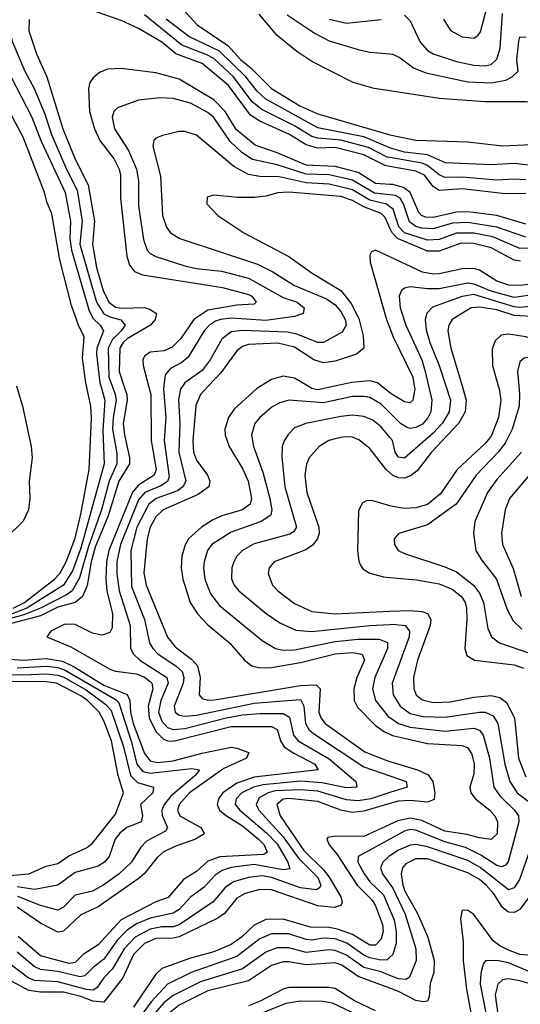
# Model space of a CAD drawing. Header units: inches. Extents: x 990535 to 1117859, y 769386 to 892122.
# Tile 469 of 656: x 1068718 to 1070451, y 807858 to 811268. Entities that reach past the tile are written whole.
import ezdxf

# ---------------------------------------------------------------- set-up
doc = ezdxf.new("R2010")
doc.units = ezdxf.units.IN
doc.header["$MEASUREMENT"] = 0
for name, color, linetype in [('B0860', 7, 'Continuous'), ('B0861', 7, 'Continuous'), ('B0870', 7, 'Continuous'), ('B0871', 7, 'Continuous')]:
    doc.layers.add(name, color=color, linetype=linetype)

msp = doc.modelspace()

# ---------------------------------------------------------------- linework, layer by layer
at = {"layer": 'B0860', "color": 5}
for points, elevation in [([(1068706.7, 810000), (1068728.6, 809930), (1068758.1, 809790), (1068761.3, 809750), (1068750.6, 809670), (1068753.2, 809610), (1068748.7, 809570), (1068730, 809530.6), (1068670, 809472.1)], 2420), ([(1069038.2, 810000), (1069049.2, 809970), (1069052.1, 809950), (1069041.5, 809890), (1069039.9, 809850), (1069054.5, 809765.5), (1069054.3, 809730), (1069027.5, 809670), (1069001.3, 809570), (1068956.5, 809443.5), (1068925.3, 809334.7), (1068899.8, 809290), (1068883.1, 809276.9), (1068790.2, 809229.8), (1068733.2, 809206.8), (1068670.5, 809189.5)], 2460), ([(1069079.3, 810000), (1069089.2, 809970), (1069090.2, 809950), (1069076.9, 809870), (1069080.7, 809830), (1069099, 809750), (1069098, 809730), (1069061.4, 809670), (1069024.7, 809550), (1068979.1, 809440.9), (1068965.4, 809390), (1068951.6, 809308.4), (1068935.2, 809270), (1068910.4, 809249.6), (1068850, 809233.3), (1068790, 809203.5), (1068690, 809176.6)], 2480), ([(1068998.7, 810000), (1069013.6, 809950), (1069005.7, 809845.7), (1069011, 809730), (1068930, 809437.5), (1068901.3, 809358.7), (1068870.1, 809309.9), (1068742.8, 809230), (1068692.6, 809210)], 2440), ([(1068695.7, 809230), (1068734.9, 809250), (1068838.7, 809330), (1068857.2, 809350), (1068878.7, 809390), (1068910, 809471.8), (1068930, 809555.8), (1068959, 809710), (1068967.2, 809887.2), (1068965, 809930), (1068949.6, 810000)], 2420), ([(1069217.2, 810000), (1069215.8, 809990), (1069224.4, 809890), (1069218.4, 809810), (1069235.6, 809684.4), (1069230, 809668.7), (1069206.4, 809653.6), (1069151.4, 809630), (1069130, 809605.4), (1069067.2, 809450), (1069054.8, 809390), (1069054.9, 809350), (1069062.7, 809290), (1069101.3, 809170), (1069102, 809090), (1069112.4, 809070), (1069134.1, 809050), (1069227.2, 808990), (1069232.8, 808970), (1069206.9, 808910), (1069199.1, 808870), (1069210, 808838.2), (1069230, 808817), (1069250, 808809.8), (1069290, 808813.2), (1069432.7, 808850), (1069490, 808859.9), (1069550, 808865.4), (1069630, 808864.5), (1069652, 808852), (1069666, 808790), (1069682.8, 808770), (1069790, 808707.9), (1069881.9, 808630), (1069884.9, 808610), (1069850, 808607.7), (1069764.6, 808624.6), (1069690, 808630.8), (1069561.7, 808618.3), (1069527.9, 808610), (1069486.8, 808590), (1069468.1, 808570), (1069464.6, 808550), (1069480.3, 808530), (1069572.2, 808452.2), (1069610, 808413.2), (1069646.6, 808350), (1069653.5, 808326.5), (1069630, 808323.2), (1069530, 808341.5), (1069450, 808332), (1069418.9, 808321.1), (1069395.1, 808304.9), (1069356.6, 808263.4), (1069310.2, 808229.8), (1069270, 808185.6), (1069250, 808173.9), (1069170, 808156.5), (1069123.2, 808136.7), (1069090, 808115), (1069057.6, 808082.4), (1069010, 808014.5), (1068973.4, 807986.6), (1068943.9, 807956.1), (1068927.6, 807952.4), (1068850, 807971.5), (1068790, 807978.8), (1068768.2, 807988.2), (1068710, 808038.2)], 2540), ([(1069164.6, 810000), (1069172.4, 809970), (1069173.3, 809810), (1069190.9, 809710), (1069184.1, 809690), (1069130, 809655.8), (1069108.8, 809631.2), (1069027.4, 809430), (1069019.2, 809390), (1069016.1, 809330), (1069020.3, 809290), (1069039.4, 809210), (1069038.1, 809161.9), (1069030, 809145.6), (1069004.1, 809135.9), (1068970, 809143.7), (1068910, 809173.1), (1068874.1, 809174.1), (1068825.9, 809150), (1068811.9, 809130), (1068895.6, 809095.6), (1069030, 809018.6), (1069050, 809011.3), (1069122.2, 809002.2), (1069150.5, 808990.5), (1069170, 808975.9), (1069175.7, 808970), (1069179.6, 808950), (1069162.7, 808890), (1069166.1, 808850), (1069190, 808802.1), (1069216, 808776), (1069230, 808770), (1069250, 808769.5), (1069450, 808819.5), (1069590, 808819.7), (1069609.8, 808809.8), (1069621.2, 808770), (1069634.1, 808750), (1069667.3, 808727.3), (1069739.6, 808690), (1069751.3, 808670), (1069530, 808644.9), (1069470, 808624), (1069421.2, 808590), (1069406.6, 808570), (1069401.5, 808550), (1069410.4, 808530), (1069433.7, 808510), (1069490, 808475.8), (1069544.5, 808430), (1069564.4, 808410), (1069575.2, 808384.8), (1069563, 808377), (1069411.6, 808368.4), (1069370, 808353.6), (1069330, 808317.7), (1069285.8, 808290), (1069231.9, 808228.1), (1069190, 808212.2), (1069070, 808150.7), (1068990, 808063.9), (1068938.5, 808030), (1068910, 808002.7), (1068890, 807999.3), (1068790, 808025.9), (1068712.7, 808092.8)], 2520), ([(1069282.6, 810000), (1069275.1, 809990), (1069268.4, 809951.6), (1069273, 809870), (1069269.3, 809770), (1069293.3, 809670), (1069283.4, 809650), (1069264.2, 809635.8), (1069190.2, 809609.8), (1069165.4, 809590), (1069124.3, 809510), (1069103.1, 809430), (1069105.4, 809305.4), (1069150.3, 809190), (1069168, 809110), (1069178.9, 809090), (1069197.6, 809070), (1069259, 809030), (1069280.4, 809010), (1069287.1, 808990), (1069284.6, 808970), (1069253.2, 808890), (1069256.4, 808870), (1069270, 808859.7), (1069290, 808856.1), (1069330, 808859.2), (1069530, 808900.4), (1069690, 808913.3), (1069702.1, 808890), (1069707.6, 808830), (1069719.3, 808810), (1069735.3, 808795.3), (1069910, 808680.8), (1070000, 808649.5)], 2560), ([(1069372.4, 810000), (1069344, 809970), (1069328.2, 809931.8), (1069318.2, 809810), (1069319.6, 809770), (1069330, 809742.5), (1069368.5, 809690), (1069376.3, 809670), (1069373, 809650), (1069336.5, 809623.5), (1069215.4, 809570), (1069190, 809545.6), (1069169.5, 809510), (1069159.5, 809470), (1069148.3, 809351.7), (1069155.8, 809310), (1069230, 809128.9), (1069256, 809096), (1069313.5, 809053.4), (1069334.1, 809030), (1069342.7, 808990), (1069339.3, 808930), (1069350, 808917.2), (1069370, 808911), (1069392.2, 808912.2), (1069690, 808962.1), (1069744.7, 808964.7), (1069758, 808950), (1069753.9, 808870), (1069760.4, 808850), (1069776.3, 808830), (1069912.7, 808732.7), (1069984.1, 808704.1), (1070000, 808699.2)], 2580), ([(1069554.6, 810000), (1069538.4, 809990), (1069461.1, 809918.9), (1069441.5, 809890), (1069428.3, 809850), (1069430, 809828.9), (1069443.9, 809790), (1069491.1, 809711.1), (1069509.2, 809670), (1069520.5, 809610), (1069516.4, 809590), (1069490.1, 809570), (1069418.2, 809550), (1069385.7, 809534.3), (1069347.8, 809510), (1069302.2, 809470), (1069290.6, 809449.3), (1069279.1, 809410), (1069276.9, 809370), (1069282.9, 809330), (1069308.9, 809250), (1069333.9, 809210), (1069370, 809172.2), (1069444.6, 809110), (1069496.1, 809050), (1069521.8, 809030), (1069550, 809023.3), (1069590, 809023.9), (1069690, 809041.8), (1069810, 809072), (1069870, 809076.3), (1069903.9, 809070), (1069911.9, 809050), (1069885.8, 808990), (1069874.7, 808950), (1069876.4, 808910), (1069887.3, 808887.3), (1069950, 808823.7), (1069981.5, 808801.5), (1070000, 808793.1)], 2620), ([(1069813.7, 810000), (1069750, 809986.5), (1069730, 809991.2), (1069715.1, 810000)], 2620), ([(1070000, 809976.2), (1069969.8, 810000)], 2620), ([(1070000, 809906.8), (1069970, 809936.6), (1069930, 809959), (1069910, 809963.3), (1069870, 809962.5), (1069770, 809941.3), (1069650, 809950.4), (1069618.5, 809941.5), (1069592.9, 809927.1), (1069549.4, 809890), (1069532.9, 809870), (1069521.2, 809830), (1069527.9, 809790), (1069560.4, 809700.4), (1069584.1, 809610), (1069591.6, 809570), (1069587.6, 809552.4), (1069554.2, 809530), (1069450, 809492.7), (1069383.9, 809450), (1069368.6, 809430), (1069356.5, 809390), (1069354.2, 809370), (1069358.8, 809330), (1069379, 809279), (1069410, 809239.6), (1069558.1, 809118.1), (1069604, 809090), (1069630, 809084.9), (1069670, 809085.3), (1069810, 809114.5), (1069890, 809122.9), (1069962.7, 809122.7), (1069991.3, 809111.3), (1069992.1, 809090), (1069948.2, 808990), (1069939.2, 808950), (1069949.7, 808910), (1069994.4, 808854.4), (1070000, 808850.6)], 2640), ([(1070000, 809821.5), (1069970, 809858), (1069940.6, 809880.6), (1069910, 809893.7), (1069870, 809898.2), (1069830, 809894), (1069708.4, 809870), (1069670, 809854), (1069648.1, 809831.9), (1069633.2, 809806.8), (1069627.5, 809790), (1069625.6, 809754.4), (1069636.7, 809650), (1069676.8, 809510), (1069666.3, 809493.7), (1069654, 809486), (1069530, 809452.8), (1069490.1, 809430), (1069470.1, 809410), (1069459.1, 809390), (1069452.2, 809370), (1069451.1, 809331.1), (1069460.4, 809310), (1069477.5, 809290), (1069571.8, 809211.8), (1069618.8, 809178.8), (1069673.7, 809153.7), (1069729.5, 809149.5), (1069930, 809169.4), (1070000, 809173.5)], 2660), ([(1070000, 809698.9), (1069987.5, 809710), (1069930, 809782.6), (1069892.4, 809812.4), (1069870, 809822.1), (1069843.2, 809823.2), (1069810, 809816.9), (1069788.1, 809810), (1069755, 809790), (1069721, 809750), (1069711.7, 809728.3), (1069705.9, 809690), (1069712.8, 809630), (1069754.3, 809510), (1069755.5, 809490), (1069749.8, 809470.2), (1069732.1, 809447.9), (1069708.6, 809431.3), (1069599.6, 809390), (1069582, 809370), (1069579, 809350), (1069593.2, 809310), (1069612.5, 809290), (1069670, 809246), (1069730, 809218.2), (1069810.7, 809210.7), (1070000, 809218.9)], 2680), ([(1070000, 809584.6), (1069937, 809603), (1069918.7, 809601.3), (1069905.4, 809594.6), (1069891.7, 809568.3), (1069888.3, 809428.3), (1069892.2, 809392.2), (1069898.2, 809378.2), (1069906.3, 809366.3), (1069930.9, 809350.9), (1069978.1, 809338.1), (1070000, 809336.3)], 2720), ([(1068610, 809059.1), (1068730, 809049.5), (1068810, 809055.9), (1068866.1, 809046.1), (1068906.8, 809026.8), (1069010, 808963.3), (1069090, 808931.1), (1069100, 808910), (1069101.6, 808870), (1069111.6, 808830), (1069150, 808726.4), (1069170, 808701.1), (1069195.7, 808695.7), (1069250, 808701.3), (1069350, 808727.9), (1069450, 808748.1), (1069470, 808745.3), (1069511.2, 808730), (1069503.6, 808710), (1069425.1, 808674.9), (1069306.2, 808590), (1069270, 808550), (1069264.1, 808530), (1069272.9, 808510), (1069344.9, 808470), (1069357.5, 808450), (1069353.8, 808446.2), (1069327.5, 808430), (1069255.1, 808404.9), (1069215, 808385), (1069194, 808366), (1069150, 808311.2), (1069127.9, 808292.1), (1068990, 808195.7), (1068930, 808167.2), (1068870, 808111.1), (1068850, 808107.1), (1068790, 808138.9), (1068710, 808194.2)], 2480), ([(1068710, 809023.4), (1068811.4, 809028.6), (1068850, 809024.2), (1068875.4, 809015.4), (1069052, 808912.1), (1069061.4, 808901.4), (1069105.7, 808765.7), (1069124.4, 808690), (1069144.4, 808664.4), (1069170, 808657.9), (1069314.2, 808674.2), (1069340.2, 808670), (1069325.9, 808650), (1069241, 808579), (1069218.6, 808550), (1069210.9, 808530), (1069211.4, 808511.4), (1069230.1, 808470), (1069222.8, 808457.2), (1069157.1, 808422.9), (1069137.9, 808402.1), (1069104.8, 808350), (1069062.7, 808310), (1069010, 808271.7), (1068970, 808249.3), (1068910, 808235.4), (1068870, 808194.1), (1068850, 808183.4), (1068790, 808200.4), (1068711.4, 808231.3)], 2460), ([(1068610, 809002.3), (1068730, 808998.7), (1068810, 809002.3), (1068850, 808997.9), (1068870.6, 808990.6), (1068950, 808945.4), (1069016.6, 808896.6), (1069035, 808875), (1069078.2, 808750), (1069101.8, 808650), (1069126.5, 808626.5), (1069181.6, 808610), (1069179.6, 808590), (1069136.1, 808550), (1069143.8, 808510), (1069138.3, 808490), (1069089.4, 808470), (1069064.5, 808450), (1069049.3, 808430), (1069027.8, 808370), (1069012.1, 808350), (1068990, 808336.3), (1068910, 808314), (1068850, 808269.9), (1068770, 808255), (1068710, 808264.7)], 2440), ([(1068640.1, 808299.9), (1068750, 808309.9), (1068810, 808336.3), (1068850, 808345.3), (1068888.2, 808371.8), (1068950, 808399.3), (1068970, 808416.1), (1069050, 808515.9), (1069077.8, 808590), (1069059.1, 808650), (1069035.7, 808770), (1069010, 808840.1), (1068993.1, 808870), (1068953.3, 808910), (1068930, 808926.6), (1068845.2, 808970), (1068810, 808974.1), (1068577, 808977)], 2420), ([(1070000, 808590.9), (1069934, 808570), (1069890, 808562.4), (1069850, 808566.4), (1069750, 808596), (1069690, 808600.8), (1069603.2, 808596.8), (1069578.5, 808590), (1069547.3, 808572.7), (1069536.4, 808550), (1069546.6, 808530), (1069630, 808438), (1069683.6, 808363.6), (1069750, 808296.7), (1069761, 808270), (1069757.8, 808262.2), (1069745.5, 808254.5), (1069690, 808261), (1069590, 808297), (1069557.7, 808302.3), (1069510, 808296.9), (1069458.6, 808281.4), (1069430, 808262), (1069387.7, 808212.3), (1069270, 808132.5), (1069250, 808126.5), (1069210, 808125.9), (1069170, 808118.1), (1069118.2, 808090), (1069079.6, 808050), (1069039.9, 807980.1), (1069010, 807949.6), (1068985, 807915), (1068973, 807907), (1068950, 807908.8), (1068850, 807936.1), (1068770, 807940.4), (1068748, 807950), (1068690, 807993.8)], 2560), ([(1070000, 808552.7), (1069910, 808526.5), (1069870, 808522.6), (1069830, 808530.2), (1069750, 808560.2), (1069650, 808570.6), (1069630, 808568.6), (1069608.3, 808550), (1069620.3, 808510), (1069702.2, 808390), (1069770, 808323.6), (1069790, 808297.7), (1069829.8, 808230), (1069834.8, 808210), (1069830, 808200.5), (1069807.5, 808192.5), (1069750, 808198.7), (1069590, 808254.8), (1069550, 808255), (1069498.8, 808241.2), (1069470, 808225.3), (1069427.4, 808172.6), (1069404.3, 808155.7), (1069270, 808091.5), (1069250, 808086.5), (1069190, 808085.5), (1069150, 808068.2), (1069112.7, 808030), (1069075.5, 807950), (1069010, 807865.2), (1068971.5, 807868.5), (1068930, 807884.9), (1068870, 807900.1), (1068790, 807899.4), (1068750, 807905.3), (1068670, 807948.3)], 2580), ([(1070000, 808480.3), (1069910, 808439.2), (1069810, 808440.5), (1069785, 808435), (1069782.1, 808430), (1069789.3, 808410), (1069817.2, 808377.2), (1069886.9, 808270), (1069938, 808218), (1069950, 808198.5), (1069974, 808133.9), (1069976.7, 808110), (1069970, 808083.9), (1069950, 808062.9), (1069930, 808062.2), (1069870, 808099.9), (1069818.2, 808118.2), (1069790, 808123.4), (1069724.6, 808124.6), (1069630, 808153.2), (1069570, 808151.6), (1069530, 808132.3), (1069486.3, 808090), (1069450, 808064.8), (1069390, 808039.3), (1069310, 808017.7), (1069210, 807981.2), (1069190, 807962), (1069111.8, 807848.2)], 2620), ([(1070000, 808430.2), (1069889.6, 808370), (1069889.4, 808350), (1069910.3, 808310), (1069930, 808282.5), (1069977.4, 808237.4), (1070000, 808184.6)], 2640), ([(1070000, 808372.5), (1069996.2, 808370), (1069974.9, 808350), (1069967.3, 808330), (1069974.3, 808310), (1070000, 808274.1)], 2660), ([(1070000, 808020.5), (1069990, 808011.7), (1069969.1, 808010.9), (1069930, 808019.2), (1069910, 808028), (1069850.3, 808070), (1069810, 808084.4), (1069770, 808086.5), (1069730, 808080.2), (1069710, 808082.1), (1069650, 808102.1), (1069590, 808101.7), (1069550, 808084.4), (1069470, 808023.3), (1069312.3, 807967.7), (1069230, 807927.1), (1069173.1, 807866.9), (1069131.9, 807810), (1069103.9, 807756.1), (1069090, 807745.4), (1069002.6, 807750), (1068890, 807788.5), (1068850, 807795.5), (1068710, 807801.9)], 2640), ([(1070000, 807958), (1069970, 807970), (1069910, 807985.4), (1069850, 808028), (1069810, 808044.6), (1069790, 808046.5), (1069710, 808037), (1069650, 808053.4), (1069610, 808053.1), (1069570, 808038.2), (1069490, 807980.5), (1069344.6, 807935.4), (1069250, 807888.5), (1069217.7, 807862.3), (1069179.9, 807820.1), (1069154.9, 807785.1), (1069130, 807735.4), (1069110, 807715.9), (1069090, 807711.4), (1068990, 807726.3), (1068850, 807760.3), (1068722.5, 807757.5), (1068662.2, 807737.8)], 2660), ([(1070000, 807913.2), (1069890, 807953.8), (1069833.2, 807993.2), (1069810, 808001.6), (1069710, 807994), (1069650, 808005.3), (1069630, 808004.8), (1069590, 807991.6), (1069510, 807938.5), (1069370, 807904), (1069270, 807854.6), (1069200.6, 807799.4), (1069174.5, 807765.5), (1069138.1, 807701.9), (1069128.5, 807691.5), (1069110, 807682.5), (1069070, 807681.4), (1069001.8, 807701.8), (1068850, 807727.4), (1068730, 807716.6), (1068670, 807692.1)], 2680), ([(1069950, 807834.7), (1069877.9, 807870), (1069810, 807912), (1069790, 807915.6), (1069650, 807916), (1069630, 807910.4), (1069551.3, 807868.7), (1069510, 807853)], 2720), ([(1069930, 807800.8), (1069801.6, 807861.6), (1069767.6, 807867.6), (1069690, 807869.2), (1069639.9, 807860.1), (1069525.2, 807814.7)], 2740)]:
    msp.add_lwpolyline(points, dxfattribs=dict(at, elevation=elevation))
at = {"layer": 'B0861', "color": 5}
for points, elevation in [([(1068949.6, 810000), (1068947.4, 810010), (1068935.7, 810095.7), (1068941.7, 810170), (1068921.6, 810210), (1068898.2, 810278.2), (1068856.8, 810436.8), (1068830, 810595.5), (1068813.6, 810633.7), (1068804.7, 810670), (1068730, 810861.6), (1068639.4, 811030), (1068598.9, 811118.9), (1068577.4, 811177.4), (1068567.3, 811250), (1068575.1, 811350)], 2420), ([(1070000, 810760.1), (1069983.2, 810763.2), (1069910, 810799.5), (1069810, 810825.2), (1069750, 810822.8), (1069710, 810834.9), (1069652.2, 810870), (1069550, 810916.5), (1069517.1, 810937.1), (1069440.7, 811040.7), (1069350, 811116.1), (1069259.2, 811150), (1069210, 811190.2), (1069130, 811237.1), (1069070, 811265.8), (1068930, 811313.3)], 2480), ([(1069246.2, 811346.2), (1069332.3, 811250), (1069438.9, 811178.9), (1069482.8, 811130), (1069519.8, 811099.8), (1069590, 811029.9), (1069688, 810970), (1069750, 810941.6), (1069996.4, 810870), (1070000, 810869.3)], 2420), ([(1068630, 811310), (1068627.2, 811250), (1068638.7, 811190), (1068689.3, 811069.3), (1068760.6, 810930), (1068791, 810850), (1068875.7, 810670), (1068894.3, 810570), (1068892.3, 810510), (1068897.9, 810470), (1068959.2, 810259.2), (1068972.8, 810232.8), (1068996.4, 810210), (1069007.9, 810190), (1068984.8, 810130), (1068984.3, 810110), (1068995.8, 810010), (1068998.7, 810000)], 2440), ([(1068682.4, 811290), (1068683.1, 811230), (1068693.2, 811190), (1068736.5, 811090), (1068768.6, 811030), (1068804.2, 810944.2), (1068828.4, 810870), (1068880.4, 810750), (1068917.3, 810677.3), (1068934.8, 810570), (1068926.9, 810490), (1068984.1, 810290), (1069009.8, 810249.8), (1069030, 810238.9), (1069068.2, 810228.2), (1069082.9, 810210), (1069070.1, 810190), (1069039.1, 810160.9), (1069024.6, 810130), (1069027.2, 810030), (1069038.2, 810000)], 2460), ([(1070000, 810790.6), (1069990, 810792.3), (1069925.4, 810825.4), (1069830, 810850.6), (1069750, 810857.8), (1069730, 810863.7), (1069670, 810900.1), (1069556.6, 810956.6), (1069523.3, 810983.3), (1069458.6, 811070), (1069390, 811133.2), (1069366.4, 811146.4), (1069279.5, 811179.5), (1069150, 811285)], 2460), ([(1070000, 811021.6), (1069945.5, 811030), (1069872.9, 811050), (1069730, 811123.7), (1069677.9, 811157.9), (1069610, 811213.3), (1069546.8, 811286.8)], 2420), ([(1069644.7, 811284.7), (1069740.8, 811220.8), (1069790, 811195), (1069890, 811164.8), (1069930, 811155.3), (1070000, 811149.8)], 2440), ([(1068751.6, 811268.4), (1068750.1, 811230), (1068776.7, 811150), (1068812.1, 811070), (1068868.1, 810890), (1068910, 810784.7), (1068955.7, 810695.7), (1068977.4, 810570), (1068970.1, 810489.9), (1068984.1, 810410), (1069007.2, 810330), (1069027.1, 810290), (1069050, 810272.6), (1069071.4, 810268.6), (1069150, 810270.7), (1069170, 810264.2), (1069191.7, 810250), (1069187.2, 810230), (1069171.3, 810210), (1069090, 810162.2), (1069076.6, 810150), (1069065.5, 810130), (1069062.7, 810050), (1069079.3, 810000)], 2480), ([(1070000, 810824.6), (1069910, 810861.8), (1069750, 810894), (1069570, 810992.9), (1069540.4, 811020.4), (1069500.6, 811070), (1069410, 811159), (1069303.9, 811210), (1069225.4, 811270)], 2440), ([(1069790, 811270.1), (1069850, 811256), (1069970, 811269.2)], 2460), ([(1070000, 810697.7), (1069950, 810700.7), (1069890, 810738.7), (1069810, 810759.4), (1069710, 810764), (1069610, 810807.3), (1069533.8, 810833.8), (1069467.7, 810887.7), (1069429.5, 810950), (1069390, 810990), (1069270, 811062.4), (1069190, 811084.5), (1069070, 811099.1), (1069022.8, 811097.2), (1068994.8, 811085.2), (1068973, 811067), (1068961.1, 811050), (1068956, 811030), (1068959.4, 810950), (1068977.5, 810890), (1068996, 810850), (1069045.2, 810785.2), (1069062.7, 810750), (1069066.9, 810730), (1069067.3, 810650), (1069089.5, 810449.5), (1069098.4, 810418.4), (1069116, 810396), (1069144, 810384), (1069420.9, 810340.9), (1069510, 810315.7), (1069521.6, 810310), (1069536.8, 810290), (1069530, 810282.9), (1069470, 810279.4), (1069370, 810262.1), (1069321.6, 810230), (1069276.1, 810163.9), (1069246.5, 810133.5), (1069218.8, 810121.2), (1069170, 810116), (1069150, 810102.8), (1069144.8, 810090), (1069146.2, 810070), (1069164.6, 810000)], 2520), ([(1070000, 810661.2), (1069947.1, 810667.1), (1069870, 810712.5), (1069790, 810731), (1069710, 810733.2), (1069610, 810765.2), (1069523.8, 810783.8), (1069487.6, 810807.6), (1069446.7, 810846.7), (1069390, 810929.4), (1069370, 810946.6), (1069310, 810978.4), (1069250, 810995.2), (1069202.9, 810997.1), (1069130.1, 810989.9), (1069057.2, 810962.8), (1069044.4, 810950), (1069038.6, 810930), (1069046.9, 810890), (1069094.8, 810814.8), (1069123.2, 810750), (1069129.1, 810710), (1069130, 810623), (1069147.1, 810507.1), (1069159.6, 810470), (1069170, 810458.4), (1069190, 810447.5), (1069290, 810415.9), (1069330, 810406.6), (1069416.8, 810396.8), (1069510, 810373.2), (1069630, 810306.3), (1069679.3, 810290), (1069703.2, 810270), (1069700.2, 810250), (1069670, 810239.7), (1069570, 810226.5), (1069450, 810234.8), (1069413.2, 810230), (1069396.7, 810223.3), (1069375.6, 810210), (1069357.1, 810190), (1069301.2, 810098.8), (1069279.1, 810080.9), (1069240.4, 810059.6), (1069222.4, 810037.6), (1069217.2, 810000)], 2540), ([(1070000, 810620), (1069988.6, 810628.6), (1069930, 810642.6), (1069870, 810679), (1069790, 810698.8), (1069710, 810702.8), (1069616.5, 810723.5), (1069550, 810725.3), (1069510, 810731.7), (1069459.3, 810759.3), (1069330, 810867.6), (1069290, 810880.6), (1069270, 810881), (1069212.7, 810867.3), (1069190, 810857.2), (1069183.2, 810850), (1069179.1, 810830), (1069205.8, 810725.8), (1069212.8, 810590), (1069226.1, 810550), (1069240.6, 810530), (1069273.1, 810510), (1069541.6, 810421.6), (1069594.9, 810394.9), (1069670, 810347.1), (1069780.9, 810300.9), (1069810, 810279.9), (1069830, 810256.9), (1069844.7, 810230), (1069848.4, 810210), (1069834.1, 810185.9), (1069769.6, 810150.4), (1069750, 810149.5), (1069678.3, 810178.3), (1069645.8, 810185.8), (1069488.3, 810191.7), (1069450, 810186.5), (1069418.4, 810161.6), (1069378, 810090), (1069350, 810052.5), (1069290, 810010), (1069282.6, 810000)], 2560), ([(1070000, 810546.1), (1069983, 810583), (1069970, 810596.8), (1069910, 810620.3), (1069870, 810642.3), (1069830, 810655.6), (1069649.5, 810670.5), (1069612.1, 810667.9), (1069570, 810656.6), (1069532.4, 810652.4), (1069472.2, 810652.2), (1069390, 810660.5), (1069367.1, 810652.9), (1069366.4, 810630), (1069404.4, 810590), (1069493.8, 810530), (1069650, 810447.8), (1069730.8, 810390), (1069830.2, 810330.2), (1069865.4, 810285.4), (1069892.7, 810232.7), (1069906.9, 810173.1), (1069909.3, 810130.7), (1069884.5, 810110), (1069810, 810084.8), (1069770, 810079.1), (1069736.9, 810090), (1069670, 810133.9), (1069612, 810148), (1069510, 810142.5), (1069490, 810136.7), (1069470, 810121.3), (1069415, 810045), (1069372.4, 810000)], 2580), ([(1070000, 810446.3), (1069950, 810469.8), (1069935.9, 810464.1), (1069930, 810452.7), (1069932, 810428), (1069987.7, 810230), (1070000, 810199.1)], 2620), ([(1069715.1, 810000), (1069670, 810026.9), (1069630, 810033.6), (1069590, 810021.8), (1069554.6, 810000)], 2620), ([(1069969.8, 810000), (1069957.2, 810010), (1069930, 810017.4), (1069868.4, 810011.6), (1069813.7, 810000)], 2620)]:
    msp.add_lwpolyline(points, dxfattribs=dict(at, elevation=elevation))
at = {"layer": 'B0870', "color": 5}
for points, elevation in [([(1070375.2, 810000), (1070378, 809990), (1070384.3, 809950), (1070376.4, 809890), (1070350, 809826.1), (1070330, 809800.3), (1070232.6, 809710), (1070174.6, 809625.4), (1070130, 809589.3), (1070090, 809577.8), (1070050, 809575.1), (1070010, 809581.6), (1070000, 809584.6)], 2720), ([(1070084.2, 810000), (1070086, 809990), (1070079.5, 809950), (1070070, 809940.5), (1070050, 809944.1), (1070010, 809968.3), (1070000, 809976.2)], 2620), ([(1070133.8, 810000), (1070145.4, 809950), (1070141.4, 809910), (1070131.5, 809888.5), (1070112.5, 809867.5), (1070090, 809855.1), (1070070, 809852.6), (1070056.9, 809856.9), (1070037, 809870), (1070000, 809906.8)], 2640), ([(1070193.5, 810000), (1070209.7, 809950), (1070204.6, 809910), (1070181.1, 809870), (1070150, 809836.2), (1070050, 809749.5), (1070030, 809752.5), (1070018.4, 809770), (1070009.4, 809810), (1070000, 809821.5)], 2660), ([(1070249.6, 810000), (1070264.4, 809950), (1070260.5, 809910), (1070237.7, 809870), (1070143.4, 809770), (1070094.4, 809705.6), (1070071.8, 809688.2), (1070050, 809680.6), (1070030, 809681.5), (1070010, 809689.9), (1070000, 809698.9)], 2680), ([(1070446, 810000), (1070448.7, 809970), (1070447.4, 809930), (1070423.2, 809850), (1070399, 809801), (1070374.9, 809770), (1070298.1, 809690), (1070229.8, 809590.2), (1070130, 809519), (1070031.1, 809488.9), (1070014.6, 809470), (1070016.1, 809450), (1070029.1, 809430), (1070050, 809419.4), (1070190, 809373.2), (1070230, 809355.5), (1070289.6, 809309.6), (1070310, 809282.1), (1070324, 809250), (1070339.5, 809159.5), (1070351.9, 809130), (1070379.7, 809110), (1070490, 809071.7)], 2740), ([(1070455.5, 809770), (1070370, 809675.3), (1070338.2, 809630), (1070293.5, 809530), (1070289.5, 809490), (1070297.6, 809430), (1070316.7, 809396.7), (1070368.6, 809330), (1070405.7, 809225.7), (1070426.2, 809186.2), (1070457.2, 809157.2)], 2760), ([(1070490, 809699.6), (1070414.3, 809610), (1070399.1, 809570), (1070386.8, 809490), (1070389.6, 809450), (1070427.2, 809367.2), (1070454.9, 809270)], 2780), ([(1070000, 809336.3), (1070091.6, 809328.4), (1070170, 809314.5), (1070216, 809295.9), (1070248.2, 809270), (1070260.2, 809250), (1070265.4, 809230), (1070266.6, 809190), (1070258.8, 809090), (1070266, 809066), (1070293, 809050), (1070430, 809033.3), (1070462.2, 809022.2)], 2720), ([(1070000, 809218.9), (1070070, 809222), (1070110, 809218.6), (1070130, 809211.8), (1070141.1, 809190), (1070139.3, 809170), (1070095.8, 809050), (1070081.7, 808990), (1070083.1, 808950), (1070091.2, 808930), (1070111.9, 808911.9), (1070150, 808902.6), (1070210, 808905.2), (1070290, 808921.4), (1070350, 808927.3), (1070380.9, 808920.9), (1070403.6, 808903.6), (1070430.7, 808850), (1070445.5, 808710), (1070470, 808645.6)], 2680), ([(1070000, 809173.5), (1070010, 809174.1), (1070052.2, 809170), (1070068.2, 809150), (1070066.4, 809130), (1070007.7, 808970), (1070011.5, 808930), (1070035.7, 808890), (1070070, 808865.5), (1070114.8, 808854.8), (1070190, 808851.8), (1070310, 808869.5), (1070330, 808869.2), (1070357, 808857), (1070373.1, 808830), (1070397.5, 808690), (1070415.4, 808630), (1070440.9, 808590), (1070503.2, 808543.2)], 2660), ([(1070000, 808850.6), (1070029.6, 808830), (1070070, 808817.4), (1070190, 808803.5), (1070290, 808813.8), (1070310, 808807.5), (1070322.4, 808790), (1070344.5, 808710), (1070360.1, 808610), (1070380, 808580), (1070431.7, 808530), (1070444.6, 808510), (1070446.7, 808490), (1070409.1, 808350.9), (1070399.8, 808340.2), (1070386.1, 808333.9), (1070370, 808338.8), (1070314.4, 808374.4), (1070261.3, 808401.3), (1070190, 808420.2), (1070090, 808461.2), (1070070, 808462.9), (1070050, 808457.5), (1070000, 808430.2)], 2640), ([(1070000, 808793.1), (1070009, 808789), (1070130, 808761.4), (1070250, 808754.2), (1070270, 808745.9), (1070284, 808724), (1070292.2, 808690), (1070290, 808656.3), (1070276.5, 808610), (1070279.6, 808590), (1070296.1, 808570), (1070345.7, 808530), (1070362.9, 808510), (1070372.7, 808490), (1070371.5, 808448.5), (1070350, 808428.9), (1070310, 808434.5), (1070266.5, 808446.4), (1070190, 808457.7), (1070110, 808494.9), (1070070, 808502.8), (1070027.3, 808492.7), (1070000, 808480.3)], 2620), ([(1070000, 808699.2), (1070095, 808670), (1070132.1, 808652.1), (1070149.1, 808629.1), (1070155.9, 808590), (1070153.2, 808566.8), (1070130, 808558.2), (1070070, 808564.1), (1070030, 808561.5), (1070000, 808552.7)], 2580), ([(1070000, 808649.5), (1070056.3, 808630), (1070060.2, 808610), (1070000, 808590.9)], 2560), ([(1070491.8, 808411.8), (1070448.5, 808290), (1070430, 808260.6), (1070410, 808254.5), (1070312.1, 808332.1), (1070270, 808355.8), (1070130, 808403.2), (1070090, 808410.7), (1070070, 808408.7), (1070030, 808392.1), (1070000, 808372.5)], 2660), ([(1070482.6, 808230), (1070450, 808185.8), (1070430, 808175.7), (1070410, 808177), (1070390, 808193.1), (1070359.9, 808239.9), (1070333.2, 808270), (1070310, 808290.6), (1070270, 808313), (1070130, 808361.1), (1070090, 808362.1), (1070055.2, 808344.8), (1070043.3, 808330), (1070038.7, 808310), (1070044.7, 808270), (1070051.1, 808250), (1070094.1, 808174.1), (1070130.8, 808090.8), (1070153.1, 808010), (1070152.1, 807967.9), (1070139.5, 807930), (1070136.3, 807883.7), (1070130, 807868.9), (1070113.8, 807866.2), (1070090, 807870.4), (1070030, 807902.1), (1070000, 807913.2)], 2680), ([(1070000, 808274.1), (1070010, 808260.1), (1070053, 808170), (1070089.4, 808050), (1070091.2, 808010), (1070067.8, 807952.2), (1070056.8, 807943.2), (1070030, 807945.9), (1070000, 807958)], 2660), ([(1070000, 808184.6), (1070014.8, 808150), (1070021.9, 808110), (1070021.9, 808070), (1070010.3, 808029.7), (1070000, 808020.5)], 2640), ([(1070490, 808026.7), (1070450, 808030.2), (1070410, 808045.1), (1070380.2, 808060.2), (1070357.9, 808077.9), (1070290, 808168.9), (1070270, 808183.1), (1070250, 808183.6), (1070244.6, 808155.4), (1070253.6, 808073.6), (1070253.8, 808010), (1070265.4, 807910), (1070287.2, 807790)], 2720), ([(1070493, 807967), (1070410, 808000.9), (1070370.1, 808009.9), (1070331.4, 808008.6), (1070322.7, 807997.3), (1070314.6, 807965.4), (1070312.6, 807927.4), (1070336, 807810)], 2740), ([(1070530, 807915.4), (1070450, 807939.5), (1070410, 807946.3), (1070390, 807942.5), (1070373, 807927), (1070364.4, 807890), (1070378.4, 807790)], 2760)]:
    msp.add_lwpolyline(points, dxfattribs=dict(at, elevation=elevation))
at = {"layer": 'B0871', "color": 5}
for points, elevation in [([(1070185.1, 811270), (1070210, 811230.2), (1070250, 811208.8), (1070290, 811204.6), (1070305.4, 811214.6), (1070313.6, 811226.4), (1070346.4, 811350)], 2480), ([(1070050, 811283.8), (1070070, 811264.4), (1070105, 811190), (1070130, 811161.7), (1070150.2, 811150), (1070230, 811122.7), (1070290, 811110.4), (1070330, 811107.8), (1070350, 811112.9), (1070370, 811131), (1070381.3, 811170), (1070390, 811290)], 2460), ([(1070000, 811149.8), (1070010, 811149), (1070035.8, 811135.8), (1070081.7, 811101.7), (1070124.3, 811084.3), (1070270, 811053.3), (1070350, 811049.1), (1070401.6, 811058.4), (1070423.4, 811070), (1070444.4, 811090), (1070439.9, 811130), (1070446.2, 811193.8), (1070450, 811208.7), (1070470, 811208)], 2440), ([(1072333.2, 810546.8), (1072170, 810513.2), (1072110, 810493.8), (1071970, 810483.7), (1071930, 810485), (1071890, 810499.1), (1071837.3, 810497.3), (1071710, 810551.1), (1071616.9, 810616.9), (1071455.4, 810750), (1071328, 810830), (1071250, 810872.4), (1071093.4, 810930), (1070988.4, 810950), (1070930, 810955.6), (1070470, 810983.6), (1070330, 810983.3), (1070170, 810995.3), (1070000, 811021.6)], 2420), ([(1070000, 810869.3), (1070089.2, 810850.8), (1070270, 810844.9), (1070390, 810831.5), (1070490, 810835.6)], 2420), ([(1070510, 810760.2), (1070430, 810770.5), (1070350, 810765.3), (1070192.5, 810772.5), (1070130, 810799.5), (1070050, 810809.4), (1070010, 810820.5), (1070000, 810824.6)], 2440), ([(1070470, 810713.4), (1070430, 810716.2), (1070370, 810712.7), (1070250, 810723.1), (1070190, 810721), (1070170, 810730.4), (1070130, 810763.3), (1070111.2, 810771.2), (1070000, 810790.6)], 2460), ([(1070470, 810665.1), (1070390, 810666.2), (1070250, 810682.3), (1070170, 810676.4), (1070150.1, 810690.1), (1070119.5, 810730), (1070090, 810743.9), (1070000, 810760.1)], 2480), ([(1070470, 810559.3), (1070370, 810590.2), (1070270, 810603), (1070230, 810601.2), (1070150, 810583.4), (1070124.5, 810584.5), (1070109.7, 810589.7), (1070100.2, 810600.2), (1070070.2, 810670), (1070047.4, 810687.4), (1070010, 810697.1), (1070000, 810697.7)], 2520), ([(1070470, 810514.3), (1070370, 810549.8), (1070270, 810565.5), (1070217.2, 810562.8), (1070150, 810543.5), (1070110, 810546.1), (1070090, 810552), (1070067.5, 810567.5), (1070047.5, 810630), (1070035.1, 810650), (1070019.1, 810659.1), (1070000, 810661.2)], 2540), ([(1070530, 810477.4), (1070450, 810476), (1070355.7, 810515.8), (1070290, 810528.6), (1070230, 810529.2), (1070170, 810507.1), (1070130, 810504.6), (1070050, 810530.2), (1070031, 810551), (1070011.4, 810611.4), (1070000, 810620)], 2560), ([(1070452, 810432), (1070430, 810435.4), (1070350, 810477.5), (1070290, 810492.6), (1070246.5, 810493.5), (1070170, 810465.8), (1070130, 810466.1), (1070026, 810510), (1070007.4, 810530), (1070000, 810546.1)], 2580), ([(1070960.2, 810000), (1070947, 810070), (1070984.3, 810250), (1070987.8, 810287.8), (1070976.7, 810330), (1070950, 810357), (1070930, 810364.6), (1070905.8, 810365.8), (1070726.3, 810333.7), (1070610, 810339), (1070530, 810356.6), (1070450, 810347.7), (1070412, 810348), (1070370, 810362.6), (1070310, 810400.8), (1070290, 810406.7), (1070250, 810405.5), (1070170, 810388.2), (1070150, 810386.7), (1070113.1, 810393.1), (1070000, 810446.3)], 2620), ([(1070510, 810317.6), (1070430, 810305.3), (1070350, 810327.9), (1070292, 810352.1), (1070270, 810355), (1070170, 810335.7), (1070130, 810335.5), (1070070, 810342.8), (1070050, 810337.9), (1070040.6, 810330), (1070032.4, 810310), (1070034.9, 810270), (1070054.7, 810210), (1070110, 810090.1), (1070122.3, 810050), (1070133.8, 810000)], 2640), ([(1070865.6, 810000), (1070865.2, 810010), (1070854.3, 810070), (1070873.4, 810173.4), (1070867.4, 810207.4), (1070850, 810226.7), (1070810, 810241.7), (1070752.6, 810252.6), (1070590, 810260.8), (1070510, 810277.4), (1070448.9, 810271.1), (1070430, 810273.3), (1070290, 810316.1), (1070250.6, 810309.4), (1070147.3, 810272.7), (1070128.3, 810251.7), (1070121.7, 810230), (1070125.7, 810194.3), (1070138.3, 810150), (1070170.6, 810070), (1070193.5, 810000)], 2660), ([(1070828.2, 810000), (1070817.1, 810070), (1070821.8, 810150), (1070816.5, 810170), (1070805.1, 810185.1), (1070780.6, 810200.6), (1070750, 810210.4), (1070650, 810214.4), (1070570, 810223.3), (1070510, 810239.4), (1070430, 810243.9), (1070370, 810262.6), (1070310, 810272.5), (1070280.9, 810270), (1070215.9, 810230), (1070203.4, 810210), (1070201, 810190), (1070211.2, 810130), (1070249.6, 810000)], 2680), ([(1070000, 810199.1), (1070011.6, 810170), (1070078.8, 810030), (1070084.2, 810000)], 2620), ([(1070739, 810000), (1070740.1, 810010), (1070730, 810057.1), (1070710, 810089.9), (1070670.2, 810110.2), (1070470, 810170), (1070410, 810178.4), (1070385.1, 810174.9), (1070364.4, 810155.6), (1070353.6, 810126.4), (1070355.6, 810070), (1070375.2, 810000)], 2720), ([(1070676, 810000), (1070670, 810018.1), (1070643.5, 810043.5), (1070587.7, 810070), (1070510, 810096.3), (1070490, 810099.4), (1070464.6, 810095.4), (1070450, 810083.1), (1070441.5, 810050), (1070446, 810000)], 2740)]:
    msp.add_lwpolyline(points, dxfattribs=dict(at, elevation=elevation))

doc.saveas('drawing.dxf')
